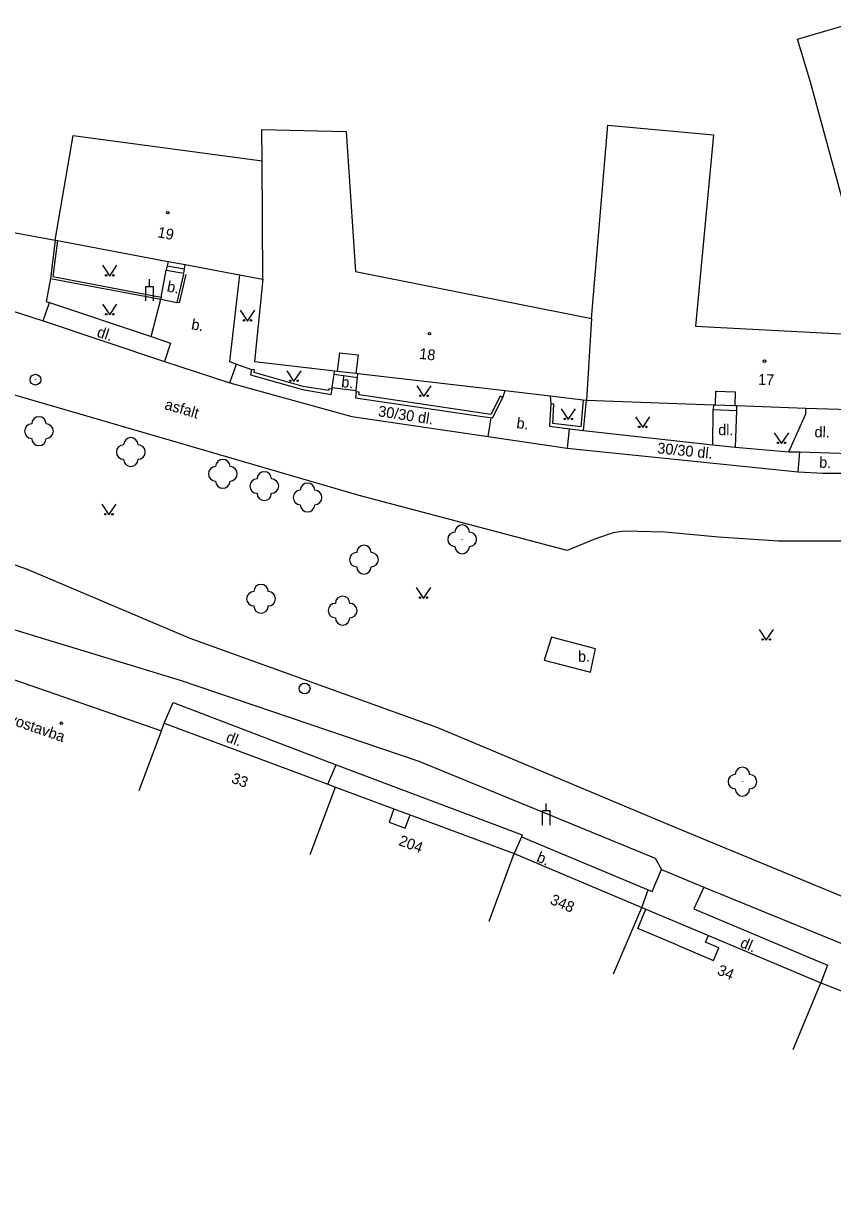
# Model space of a CAD drawing. Extents: x -582162 to -561283, y -1187583 to -1183539.
# Drawn here: x -574911.4 to -574855.3, y -1183941.9 to -1183860.9 of the extents above; entities that cross this region are included whole.
import ezdxf

# ---------------------------------------------------------------- set-up
doc = ezdxf.new("R2010")
doc.units = 0
for name, color, linetype in [('Vrstva 1', 7, 'Continuous'), ('Vrstva 10', 7, 'Continuous'), ('Vrstva 11', 7, 'Continuous'), ('Vrstva 14', 7, 'Continuous'), ('Vrstva 3', 7, 'Continuous'), ('Vrstva 4', 7, 'Continuous'), ('Vrstva 5', 7, 'Continuous'), ('Vrstva 6', 7, 'Continuous'), ('Vrstva 8', 7, 'Continuous'), ('Vrstva 9', 7, 'Continuous')]:
    doc.layers.add(name, color=color, linetype=linetype)

# ---------------------------------------------------------------- blocks, each defined once
blk = doc.blocks.new('1.079')
at = {"layer": 'Vrstva 1'}
for radius in [0.75, 0.001]:
    blk.add_circle((0, -0.001), radius, dxfattribs=at)
blk = doc.blocks.new('3.130')
at = {"layer": 'Vrstva 1'}
blk.add_circle((0, 0), 0.001, dxfattribs=at)
for centre, start, end in [((0, 1), 0, 180), ((-1, 0), 90, 270), ((1, 0), 270, 90), ((0, -1), 180, 360)]:
    blk.add_arc(centre, 1, start, end, dxfattribs=at)
blk = doc.blocks.new('3.140')
at = {"layer": 'Vrstva 1'}
blk.add_lwpolyline([(-1, 1.5), (0, 0), (1, 1.5)], dxfattribs=at)
for centre in [(-0.5, 0.1), (0.5, 0.1)]:
    blk.add_circle(centre, 0.1, dxfattribs=at)
blk = doc.blocks.new('4.020')
at = {"layer": 'Vrstva 1'}
blk.add_circle((0, 0), 0.175, dxfattribs=at)
blk = doc.blocks.new('4.120')
at = {"layer": 'Vrstva 1'}
blk.add_line((0, 2), (0, 3), dxfattribs=at)
blk.add_lwpolyline([(-0.5, 0), (-0.5, 2), (0.5, 2), (0.5, 0)], dxfattribs=at)

msp = doc.modelspace()

# ---------------------------------------------------------------- linework, layer by layer
at = {"layer": 'Vrstva 10'}
for points in [[(-574901.88, -1183879.83), (-574901.52, -1183877.96)], [(-574901.52, -1183877.96), (-574900.31, -1183878.17), (-574900.26, -1183877.87)], [(-574901.4, -1183877.36), (-574901.46, -1183877.67)], [(-574901.46, -1183877.67), (-574900.26, -1183877.87)], [(-574900.26, -1183877.87), (-574900.21, -1183877.58)], [(-574909.56, -1183878.54), (-574909.84, -1183880.14), (-574909.61, -1183880.22)], [(-574896.44, -1183878.29), (-574897.14, -1183884.31), (-574896.66, -1183884.48)], [(-574914.51, -1183880.06), (-574910.06, -1183881.49)], [(-574910.06, -1183881.49), (-574909.61, -1183880.22)], [(-574909.61, -1183880.22), (-574902.57, -1183882.57)], [(-574902.57, -1183882.57), (-574901.91, -1183879.99)], [(-574910.06, -1183881.49), (-574901.64, -1183884.3)], [(-574902.57, -1183882.57), (-574901.22, -1183883.02), (-574901.64, -1183884.3)], [(-574901.64, -1183884.3), (-574897.11, -1183885.77)], [(-574897.11, -1183885.77), (-574896.66, -1183884.48)], [(-574896.66, -1183884.48), (-574895.62, -1183884.85)], [(-574890.02, -1183886.11), (-574889.88, -1183885.19)], [(-574889.88, -1183885.19), (-574889.84, -1183884.94)], [(-574889.88, -1183885.19), (-574888.27, -1183885.4)], [(-574888.27, -1183885.4), (-574888.25, -1183885.13)], [(-574897.11, -1183885.77), (-574888.67, -1183888.12), (-574879.21, -1183889.51)], [(-574890.03, -1183886.22), (-574890.02, -1183886.11)], [(-574890.02, -1183886.11), (-574888.35, -1183886.3)], [(-574888.35, -1183886.3), (-574888.27, -1183885.4)], [(-574839.73, -1183907.81), (-574839.75, -1183907.12), (-574839.38, -1183902.47), (-574840.79, -1183899.6), (-574841.29, -1183898.43), (-574841.68, -1183897.84), (-574843.06, -1183896.79), (-574844.02, -1183896.3), (-574844.61, -1183896.13), (-574845.68, -1183896.02), (-574847.16, -1183896.17), (-574852.68, -1183896.76), (-574859.09, -1183896.75), (-574863.24, -1183896.48), (-574866.96, -1183896.14), (-574869.79, -1183896.06), (-574870.54, -1183896.19), (-574871.76, -1183896.59), (-574873.72, -1183897.4), (-574888.14, -1183893.6), (-574900.68, -1183889.95), (-574912.18, -1183886.59)], [(-574888.36, -1183886.41), (-574888.35, -1183886.3)], [(-574863.63, -1183890.07), (-574863.61, -1183887.63)], [(-574862, -1183887.69), (-574862.09, -1183890.24)], [(-574858.37, -1183890.57), (-574857.19, -1183887.92), (-574857.18, -1183887.53)], [(-574940.82, -1183888.55), (-574911.28, -1183898.65), (-574899.9, -1183903.47), (-574882.73, -1183909.67), (-574866.03, -1183916.67), (-574841.16, -1183926.96), (-574840.67, -1183926.97), (-574840.18, -1183926.9), (-574839.71, -1183926.75), (-574839.27, -1183926.53), (-574838.88, -1183926.24), (-574838.53, -1183925.89), (-574838.25, -1183925.49)], [(-574879.21, -1183889.51), (-574879, -1183888.2)], [(-574873.6, -1183888.96), (-574873.72, -1183890.32)], [(-574872.59, -1183889.09), (-574863.63, -1183890.07)], [(-574879.21, -1183889.51), (-574873.72, -1183890.32)], [(-574863.63, -1183890.07), (-574862.09, -1183890.24)], [(-574873.72, -1183890.32), (-574857.72, -1183891.94)], [(-574862.09, -1183890.24), (-574858.37, -1183890.57)], [(-574858.37, -1183890.57), (-574857.61, -1183890.56)], [(-574857.72, -1183891.94), (-574857.61, -1183890.56)], [(-574857.61, -1183890.56), (-574854.13, -1183890.67)], [(-574857.72, -1183891.94), (-574855.99, -1183892.04), (-574854.23, -1183892.05), (-574853.99, -1183892.04)], [(-574912.55, -1183902.75), (-574900.55, -1183906.39), (-574884.02, -1183912.02), (-574867.62, -1183918.74), (-574867.19, -1183919.52)], [(-574874.82, -1183903.41), (-574875.33, -1183905), (-574872.12, -1183905.84), (-574871.76, -1183904.23), (-574874.82, -1183903.41)], [(-574901.66, -1183909.37), (-574901.05, -1183907.93), (-574889.75, -1183912.26)], [(-574890.33, -1183913.6), (-574889.75, -1183912.26)], [(-574889.75, -1183912.26), (-574876.84, -1183917.11), (-574876.9, -1183917.25)], [(-574876.9, -1183917.25), (-574877.4, -1183918.4)], [(-574876.9, -1183917.25), (-574868.12, -1183920.92)], [(-574868.12, -1183920.92), (-574867.84, -1183921.04), (-574867.19, -1183919.52)], [(-574867.19, -1183919.52), (-574864.26, -1183920.75)], [(-574868.55, -1183922.16), (-574868.12, -1183920.92)], [(-574864.26, -1183920.75), (-574864.96, -1183922.24), (-574855.69, -1183926.14), (-574856.14, -1183927.38)], [(-574864.26, -1183920.75), (-574834.56, -1183932.87), (-574831.49, -1183936.15), (-574829.41, -1183942.94)]]:
    msp.add_lwpolyline(points, dxfattribs=at)
at = {"layer": 'Vrstva 4'}
for points in [[(-574912.86, -1183875.21), (-574909.22, -1183875.89)], [(-574909.22, -1183875.89), (-574909.06, -1183875.92)], [(-574909.06, -1183875.92), (-574901.4, -1183877.36)], [(-574901.4, -1183877.36), (-574900.21, -1183877.58)], [(-574900.21, -1183877.58), (-574896.44, -1183878.29)], [(-574896.44, -1183878.29), (-574894.82, -1183878.59)], [(-574894.82, -1183878.59), (-574895.4, -1183884.29), (-574889.84, -1183884.94)], [(-574889.65, -1183884.96), (-574889.5, -1183883.7), (-574888.22, -1183883.85), (-574888.37, -1183885.12)], [(-574889.84, -1183884.94), (-574889.65, -1183884.96)], [(-574889.65, -1183884.96), (-574888.37, -1183885.12)], [(-574888.37, -1183885.12), (-574888.25, -1183885.13)], [(-574888.25, -1183885.13), (-574878.04, -1183886.32)], [(-574874.9, -1183886.69), (-574872.62, -1183886.95)], [(-574872.62, -1183886.95), (-574872.4, -1183886.98)], [(-574863.45, -1183887.31), (-574863.42, -1183886.36), (-574862.08, -1183886.41), (-574862.11, -1183887.36)], [(-574872.4, -1183886.98), (-574863.59, -1183887.3)], [(-574863.59, -1183887.3), (-574863.45, -1183887.31)], [(-574863.45, -1183887.31), (-574862.11, -1183887.36)], [(-574862.11, -1183887.36), (-574861.99, -1183887.36)], [(-574861.99, -1183887.36), (-574857.18, -1183887.53)], [(-574913.79, -1183905.76), (-574901.86, -1183909.9)], [(-574903.41, -1183914.05), (-574901.86, -1183909.9), (-574901.66, -1183909.37)], [(-574901.66, -1183909.37), (-574890.33, -1183913.6)], [(-574890.33, -1183913.6), (-574889.8, -1183913.8)], [(-574891.55, -1183918.49), (-574889.8, -1183913.8)], [(-574889.8, -1183913.8), (-574885.74, -1183915.31)], [(-574885.74, -1183915.31), (-574886.08, -1183916.23), (-574884.95, -1183916.65), (-574884.61, -1183915.73)], [(-574885.74, -1183915.31), (-574884.61, -1183915.73)], [(-574884.61, -1183915.73), (-574877.4, -1183918.4)], [(-574879.14, -1183923.09), (-574877.4, -1183918.4)], [(-574877.4, -1183918.4), (-574868.55, -1183922.16)], [(-574870.51, -1183926.76), (-574868.55, -1183922.16)], [(-574868.84, -1183923.61), (-574868.28, -1183922.27)], [(-574868.55, -1183922.16), (-574868.28, -1183922.27)], [(-574868.28, -1183922.27), (-574863.94, -1183924.1)], [(-574866.09, -1183924.77), (-574863.58, -1183925.82), (-574863.21, -1183924.95), (-574864.13, -1183924.56), (-574863.94, -1183924.1)], [(-574863.94, -1183924.1), (-574856.14, -1183927.38)], [(-574858.07, -1183931.99), (-574856.14, -1183927.38)], [(-574856.14, -1183927.38), (-574836.93, -1183934.88), (-574836.95, -1183934.93)]]:
    msp.add_lwpolyline(points, dxfattribs=at)
at = {"layer": 'Vrstva 5'}
for points in [[(-574852.07, -1183882.53), (-574856.86, -1183864.93), (-574857.76, -1183861.96), (-574854.06, -1183860.86), (-574849.58, -1183877.34), (-574842.27, -1183875.37), (-574842.05, -1183876.22), (-574835.75, -1183874.59)], [(-574894.87, -1183870.4), (-574894.89, -1183868.21), (-574889.05, -1183868.36), (-574888.41, -1183878.06), (-574872.05, -1183881.32)], [(-574872.05, -1183881.32), (-574870.9, -1183867.91), (-574863.58, -1183868.58), (-574864.83, -1183881.86), (-574852.07, -1183882.53)], [(-574909.22, -1183875.89), (-574907.98, -1183868.63)], [(-574907.98, -1183868.63), (-574894.87, -1183870.4)], [(-574894.82, -1183878.59), (-574894.87, -1183870.4)], [(-574872.05, -1183881.32), (-574872.4, -1183886.98)]]:
    msp.add_lwpolyline(points, dxfattribs=at)
at = {"layer": 'Vrstva 9'}
for points in [[(-574909.22, -1183875.89), (-574909.56, -1183878.54)], [(-574909.06, -1183875.92), (-574909.38, -1183878.41), (-574901.88, -1183879.83), (-574901.91, -1183879.99)], [(-574901.46, -1183877.67), (-574901.52, -1183877.96)], [(-574909.56, -1183878.54), (-574901.91, -1183879.99)], [(-574900.32, -1183878.24), (-574900.79, -1183880.21)], [(-574900.16, -1183878.26), (-574900.63, -1183880.24), (-574900.79, -1183880.21)], [(-574901.91, -1183879.99), (-574900.79, -1183880.21)], [(-574895.62, -1183884.85), (-574895.69, -1183885.23), (-574892.08, -1183886.25), (-574890.08, -1183886.58)], [(-574890.03, -1183886.22), (-574890.25, -1183886.19), (-574890.27, -1183886.32), (-574892.04, -1183886.04), (-574895.44, -1183885.07), (-574895.4, -1183884.89), (-574895.62, -1183884.85)], [(-574890.08, -1183886.58), (-574890.03, -1183886.22)], [(-574888.36, -1183886.41), (-574888.4, -1183886.81)], [(-574888.4, -1183886.81), (-574879.59, -1183888.11)], [(-574878.18, -1183886.8), (-574878.38, -1183886.7), (-574879.02, -1183887.97), (-574888.16, -1183886.62), (-574888.14, -1183886.43), (-574888.36, -1183886.41)], [(-574879.59, -1183888.11), (-574878.9, -1183888.21), (-574878.18, -1183886.8)], [(-574878.18, -1183886.8), (-574878.04, -1183886.32)], [(-574878.04, -1183886.32), (-574874.9, -1183886.69)], [(-574874.9, -1183886.69), (-574874.87, -1183887.24)], [(-574872.62, -1183886.95), (-574872.79, -1183888.84), (-574874.72, -1183888.59), (-574874.65, -1183887.25), (-574874.87, -1183887.24)], [(-574874.87, -1183887.24), (-574874.95, -1183888.78), (-574873.89, -1183888.92)], [(-574872.59, -1183889.09), (-574872.4, -1183886.98)], [(-574863.59, -1183887.3), (-574863.61, -1183887.63)], [(-574863.61, -1183887.63), (-574862, -1183887.69)], [(-574861.99, -1183887.36), (-574862, -1183887.69)], [(-574857.18, -1183887.53), (-574854.13, -1183887.64)], [(-574873.89, -1183888.92), (-574872.59, -1183889.09)], [(-574866.09, -1183924.77), (-574868.84, -1183923.61)]]:
    msp.add_lwpolyline(points, dxfattribs=at)

# ---------------------------------------------------------------- block references
at = {"layer": 'Vrstva 1', "xscale": 0.5, "yscale": 0.5}
for p in [(-574910.59, -1183885.56), (-574891.93, -1183906.97)]:
    msp.add_blockref('1.079', p, dxfattribs=at)
at = {"layer": 'Vrstva 11', "xscale": 0.5, "yscale": 0.5}
for p in [(-574910.35, -1183889.13), (-574903.98, -1183890.58), (-574897.6, -1183892.09), (-574894.73, -1183892.94), (-574891.73, -1183893.73), (-574881.01, -1183896.63), (-574887.82, -1183898.04), (-574894.95, -1183900.75), (-574889.3, -1183901.57), (-574861.58, -1183913.43)]:
    msp.add_blockref('3.130', p, dxfattribs=at)
at = {"layer": 'Vrstva 3', "xscale": 0.5, "yscale": 0.5}
for p in [(-574905.44, -1183878.38), (-574905.44, -1183881.07), (-574895.89, -1183881.5), (-574892.67, -1183885.69), (-574883.66, -1183886.73), (-574873.65, -1183888.33), (-574868.49, -1183888.88), (-574858.87, -1183889.99), (-574905.5, -1183894.94), (-574883.69, -1183900.72), (-574859.93, -1183903.62)]:
    msp.add_blockref('3.140', p, dxfattribs=at)
at = {"layer": 'Vrstva 8', "xscale": 0.49999999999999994, "yscale": 0.5000000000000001, "rotation": 118.77991172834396}
msp.add_blockref('4.020', (-574901.42, -1183873.98), dxfattribs=at)
at = {"layer": 'Vrstva 8', "xscale": 0.5, "yscale": 0.5}
for p in [(-574883.28, -1183882.37), (-574860.05, -1183884.28), (-574908.8, -1183909.38)]:
    msp.add_blockref('4.020', p, dxfattribs=at)
at = {"layer": 'Vrstva 9', "xscale": 0.5, "yscale": 0.5}
for p in [(-574902.69, -1183880.1), (-574875.19, -1183916.44)]:
    msp.add_blockref('4.120', p, dxfattribs=at)

# ---------------------------------------------------------------- texts
at = {"layer": 'Vrstva 14'}
for s, rotation, p in [('b.', 348.887, (-574901.52, -1183879.44)), ('b.', 349.36, (-574899.83, -1183882.06)), ('dl.', 341.536, (-574906.39, -1183882.56)), ('b.', 353.509, (-574889.42, -1183886.07)), ('asfalt', 343.713, (-574901.69, -1183887.59)), ('30/30 dl.', 351.283, (-574886.87, -1183888.09)), ('b.', 351.717, (-574877.28, -1183888.91)), ('dl.', 358.745, (-574856.59, -1183889.55)), ('30/30 dl.', 354.169, (-574867.51, -1183890.66)), ('b.', 358.382, (-574856.27, -1183891.66)), ('novostavba', 340.888, (-574913.55, -1183909.02)), ('dl.', 339.04, (-574897.44, -1183910.62)), ('b.', 336.967, (-574875.91, -1183918.94)), ('dl.', 337.199, (-574861.8, -1183924.87))]:
    msp.add_text(s, height=0.75, rotation=rotation, dxfattribs=at).set_placement(p)
for s, p in [('dl.', (-574863.26, -1183889.41)), ('b.', (-574872.98, -1183905.12))]:
    msp.add_text(s, height=0.75, dxfattribs=at).set_placement(p)
at = {"layer": 'Vrstva 6'}
for s, rotation, p in [('19', 349.356, (-574902.17, -1183875.68)), ('18', 353.34, (-574884.02, -1183884.11)), ('17', 357.919, (-574860.51, -1183885.91)), ('33', 339.488, (-574897.07, -1183913.48)), ('204', 339.66, (-574885.47, -1183917.81)), ('348', 336.967, (-574874.97, -1183921.88)), ('34', 337.199, (-574863.39, -1183926.77))]:
    msp.add_text(s, height=0.75, rotation=rotation, dxfattribs=at).set_placement(p)

doc.saveas('drawing.dxf')
